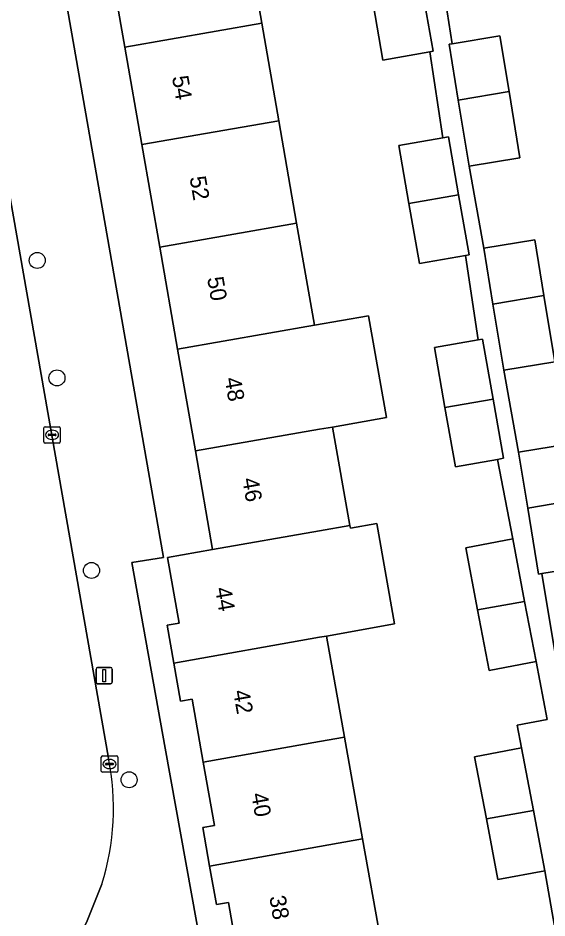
# Model space of a CAD drawing. Extents: x 162879 to 165540, y 384011 to 385181.
# Drawn here: x 164481.6 to 164513.9, y 384437.1 to 384492.1 of the extents above; entities that cross this region are included whole.
import ezdxf

# ---------------------------------------------------------------- set-up
doc = ezdxf.new("R2010")
doc.units = 0
for name, color, linetype in [('IMGEO_Boom', 7, 'Continuous'), ('IMGEO_Erf', 7, 'Continuous'), ('IMGEO_Kolk', 7, 'Continuous'), ('IMGEO_Lichtmast', 7, 'Continuous'), ('IMGEO_Pand', 7, 'Continuous'), ('IMGEO_Pand_nummerreeks', 7, 'Continuous'), ('IMGEO_Rijbaan_lokaal_gesloten', 7, 'Continuous'), ('IMGEO_Voetpad_open', 7, 'Continuous')]:
    doc.layers.add(name, color=color, linetype=linetype)

msp = doc.modelspace()

# ---------------------------------------------------------------- linework, layer by layer
at = {"layer": 'IMGEO_Boom'}
for centre in [(164482.744, 384477.269), (164483.949, 384470.081), (164486.059, 384458.307), (164488.358, 384445.505)]:
    msp.add_circle(centre, 0.489, dxfattribs=at)
at = {"layer": 'IMGEO_Erf'}
for points in [[(164483.302, 384500), (164490.457, 384459.103), (164488.531, 384458.802), (164490.57, 384447.445), (164493.771, 384429.619)], [(164495.4, 384497.92), (164496.468, 384491.779), (164497.505, 384485.812), (164498.595, 384479.542), (164499.68, 384473.301), (164502.991, 384473.879), (164504.078, 384467.652), (164500.782, 384467.077), (164501.855, 384461.058), (164501.883, 384460.901), (164503.49, 384461.185), (164504.577, 384455.038), (164500.423, 384454.299), (164501.523, 384448.114), (164502.629, 384441.896), (164503.739, 384435.661)], [(164495.104, 384434.125), (164494.426, 384438), (164493.688, 384437.871), (164493.275, 384440.232), (164492.861, 384442.593), (164493.566, 384442.716), (164492.89, 384446.578), (164492.215, 384450.438), (164491.49, 384450.311), (164491.083, 384452.638), (164490.676, 384454.963), (164491.411, 384455.092), (164490.709, 384459.1), (164493.46, 384459.581), (164492.407, 384465.615), (164491.32, 384471.842), (164490.232, 384478.082), (164489.138, 384484.352), (164488.096, 384490.318), (164487.025, 384496.459)], [(164513.897, 384494.241), (164507.689, 384493.121), (164508.09, 384490.521), (164511.02, 384491.001), (164511.578, 384487.597), (164512.242, 384483.551), (164509.131, 384483.041), (164510.031, 384478.011), (164513.142, 384478.521), (164513.7, 384475.117), (164514.364, 384471.071), (164511.253, 384470.561), (164512.152, 384465.54), (164515.263, 384466.05)], [(164514.724, 384434.45), (164513.761, 384439.943), (164510.897, 384439.399), (164510.191, 384443.116), (164509.471, 384446.907), (164512.336, 384447.451), (164512.072, 384448.844), (164513.895, 384449.19), (164513.222, 384452.731), (164510.357, 384452.187), (164509.651, 384455.903), (164508.931, 384459.695), (164511.796, 384460.239), (164510.873, 384465.103), (164508.293, 384464.652), (164507.66, 384468.276), (164507.022, 384471.937), (164509.69, 384472.402), (164508.909, 384477.571), (164506.094, 384477.081), (164505.458, 384480.74), (164504.841, 384484.288), (164507.532, 384484.756), (164506.741, 384490.022), (164503.869, 384489.523), (164503.271, 384492.966)], [(164516.485, 384458.6), (164513.587, 384458.125), (164514.374, 384453.322)]]:
    msp.add_lwpolyline(points, dxfattribs=at)
at = {"layer": 'IMGEO_Kolk'}
for p, q in [((164483.149, 384466.174), (164483.149, 384467.026)), ((164483.224, 384467.1), (164484.076, 384467.1)), ((164483.408, 384466.594), (164483.408, 384466.606)), ((164483.451, 384466.643), (164483.849, 384466.643)), ((164483.637, 384466.88), (164483.662, 384466.88)), ((164483.892, 384466.606), (164483.892, 384466.594)), ((164484.15, 384467.026), (164484.15, 384466.174)), ((164484.076, 384466.1), (164483.224, 384466.1)), ((164483.846, 384466.557), (164483.448, 384466.557)), ((164483.66, 384466.32), (164483.635, 384466.32)), ((164486.659, 384446.044), (164486.659, 384446.896)), ((164486.734, 384446.97), (164487.586, 384446.97)), ((164487.66, 384446.896), (164487.66, 384446.044)), ((164486.918, 384446.464), (164486.918, 384446.476)), ((164487.356, 384446.427), (164486.958, 384446.427)), ((164486.961, 384446.513), (164487.359, 384446.513)), ((164487.147, 384446.75), (164487.172, 384446.75)), ((164487.402, 384446.476), (164487.402, 384446.464)), ((164487.586, 384445.97), (164486.734, 384445.97)), ((164487.17, 384446.19), (164487.145, 384446.19))]:
    msp.add_line(p, q, dxfattribs=at)
for points in [[(164483.149, 384466.174), (164483.149, 384467.026)], [(164483.224, 384467.1), (164484.076, 384467.1)], [(164484.15, 384467.026), (164484.15, 384466.174)], [(164484.076, 384466.1), (164483.224, 384466.1)], [(164486.659, 384446.044), (164486.659, 384446.896)], [(164486.734, 384446.97), (164487.586, 384446.97)], [(164487.66, 384446.896), (164487.66, 384446.044)], [(164487.586, 384445.97), (164486.734, 384445.97)]]:
    msp.add_lwpolyline(points, dxfattribs=at)
for centre, radius, start, end in [((164483.226, 384467.024), 0.0765, 91.552, 178.448), ((164483.226, 384467.024), 0.0765, 91.552, 178.448), ((164483.448, 384466.603), 0.0403, 85.8775, 175.7526), ((164483.445, 384466.593), 0.0366, 178.938, 274.7102), ((164483.849, 384466.6), 0.043, 264.8664, 352.4533), ((164483.853, 384466.605), 0.0386, 1.7309, 96.639), ((164484.074, 384467.024), 0.0765, 1.552, 88.448), ((164484.074, 384467.024), 0.0765, 1.552, 88.448), ((164483.226, 384466.176), 0.0765, 181.552, 268.448), ((164483.226, 384466.176), 0.0765, 181.552, 268.448), ((164484.074, 384466.176), 0.0765, 271.552, 358.448), ((164484.074, 384466.176), 0.0765, 271.552, 358.448), ((164486.736, 384446.894), 0.0765, 91.552, 178.448), ((164486.736, 384446.894), 0.0765, 91.552, 178.448), ((164487.584, 384446.894), 0.0765, 1.552, 88.448), ((164487.584, 384446.894), 0.0765, 1.552, 88.448), ((164486.958, 384446.473), 0.0403, 85.8775, 175.7526), ((164486.955, 384446.463), 0.0366, 178.938, 274.7102), ((164487.359, 384446.47), 0.043, 264.8664, 352.4533), ((164487.363, 384446.475), 0.0386, 1.7309, 96.639), ((164486.736, 384446.046), 0.0765, 181.552, 268.448), ((164486.736, 384446.046), 0.0765, 181.552, 268.448), ((164487.584, 384446.046), 0.0765, 271.552, 358.448), ((164487.584, 384446.046), 0.0765, 271.552, 358.448)]:
    msp.add_arc(centre, radius, start, end, dxfattribs=at)
for centre, major_axis, ratio, start_param, end_param in [((164483.636, 384466.6), (-0.387, 0.002), 0.722429, 4.712389, 7.853982), ((164483.661, 384466.6), (-0.39, 0.002), 0.717154, 1.570796, 4.712389), ((164487.146, 384446.47), (-0.387, 0.002), 0.722429, 4.712389, 7.853982), ((164487.171, 384446.47), (-0.39, 0.002), 0.717154, 1.570796, 4.712389)]:
    msp.add_ellipse(centre, major_axis=major_axis, ratio=ratio, start_param=start_param, end_param=end_param, dxfattribs=at)
at = {"layer": 'IMGEO_Lichtmast'}
for p, q in [((164486.335, 384451.481), (164486.335, 384452.281)), ((164486.335, 384452.281), (164486.335, 384451.481)), ((164486.435, 384452.381), (164487.225, 384452.381)), ((164487.225, 384452.381), (164486.435, 384452.381)), ((164487.325, 384452.281), (164487.325, 384451.481)), ((164487.325, 384451.481), (164487.325, 384452.281)), ((164487.225, 384451.381), (164486.435, 384451.381)), ((164486.435, 384451.381), (164487.225, 384451.381))]:
    msp.add_line(p, q, dxfattribs=at)
msp.add_lwpolyline([(164486.755, 384452.256), (164486.905, 384452.256), (164486.905, 384451.506), (164486.755, 384451.506), (164486.755, 384452.256)], dxfattribs=at)
for centre, start, end in [((164486.435, 384452.281), 90, 180), ((164486.435, 384452.281), 90, 180), ((164487.225, 384452.281), 0, 90), ((164487.225, 384452.281), 360, 90), ((164486.435, 384451.481), 180, 270), ((164486.435, 384451.481), 180, 270), ((164487.225, 384451.481), 270, 0), ((164487.225, 384451.481), 270, 0)]:
    msp.add_arc(centre, 0.1, start, end, dxfattribs=at)
at = {"layer": 'IMGEO_Pand'}
for points in [[(164487.025, 384496.459), (164488.096, 384490.318), (164496.468, 384491.779), (164495.4, 384497.92)], [(164506.333, 384493.501), (164503.271, 384492.966), (164503.869, 384489.523), (164506.741, 384490.022), (164506.932, 384490.055)], [(164488.096, 384490.318), (164489.138, 384484.352), (164497.505, 384485.812), (164496.468, 384491.779)], [(164511.02, 384491.001), (164508.09, 384490.521), (164507.909, 384490.491), (164508.47, 384487.069), (164511.578, 384487.597)], [(164508.47, 384487.069), (164509.131, 384483.041), (164512.242, 384483.551), (164511.578, 384487.597)], [(164490.232, 384478.082), (164498.595, 384479.542), (164497.505, 384485.812), (164489.138, 384484.352)], [(164507.532, 384484.756), (164504.841, 384484.288), (164505.458, 384480.74), (164508.493, 384481.27), (164507.877, 384484.816)], [(164508.493, 384481.27), (164505.458, 384480.74), (164506.094, 384477.081), (164508.909, 384477.571), (164509.13, 384477.609)], [(164499.68, 384473.301), (164498.595, 384479.542), (164490.232, 384478.082), (164491.32, 384471.842)], [(164510.592, 384474.589), (164513.7, 384475.117), (164513.142, 384478.521), (164510.031, 384478.011)], [(164510.592, 384474.589), (164511.253, 384470.561), (164514.364, 384471.071), (164513.7, 384475.117)], [(164499.68, 384473.301), (164491.32, 384471.842), (164492.407, 384465.615), (164500, 384466.94), (164500.782, 384467.077), (164504.078, 384467.652), (164502.991, 384473.879)], [(164509.69, 384472.402), (164507.022, 384471.937), (164507.66, 384468.276), (164510.597, 384468.788), (164509.958, 384472.449)], [(164510.597, 384468.788), (164507.66, 384468.276), (164508.293, 384464.652), (164510.873, 384465.103), (164511.229, 384465.165)], [(164492.407, 384465.615), (164493.46, 384459.581), (164500, 384460.731), (164501.855, 384461.058), (164500.782, 384467.077), (164500, 384466.94)], [(164512.713, 384462.118), (164515.821, 384462.646), (164515.263, 384466.05), (164512.152, 384465.54)], [(164515.821, 384462.646), (164512.713, 384462.118), (164513.374, 384458.09), (164513.587, 384458.125), (164516.485, 384458.6)], [(164503.49, 384461.185), (164501.883, 384460.901), (164501.855, 384461.058), (164500, 384460.731), (164493.46, 384459.581), (164490.709, 384459.1), (164491.411, 384455.092), (164490.676, 384454.963), (164491.083, 384452.638), (164500, 384454.224), (164500.423, 384454.299), (164504.577, 384455.038)], [(164512.522, 384456.414), (164511.796, 384460.239), (164508.931, 384459.695), (164509.651, 384455.903)], [(164512.522, 384456.414), (164509.651, 384455.903), (164510.357, 384452.187), (164513.222, 384452.731)], [(164500.423, 384454.299), (164500, 384454.224), (164491.083, 384452.638), (164491.49, 384450.311), (164492.215, 384450.438), (164492.89, 384446.578), (164500, 384447.843), (164501.523, 384448.114)], [(164501.523, 384448.114), (164500, 384447.843), (164492.89, 384446.578), (164493.566, 384442.716), (164492.861, 384442.593), (164493.275, 384440.232), (164500, 384441.428), (164502.629, 384441.896)], [(164510.191, 384443.116), (164513.062, 384443.626), (164512.336, 384447.451), (164509.471, 384446.907)], [(164510.191, 384443.116), (164510.897, 384439.399), (164513.761, 384439.943), (164513.062, 384443.626)], [(164503.739, 384435.661), (164502.629, 384441.896), (164500, 384441.428), (164493.275, 384440.232), (164493.688, 384437.871), (164494.426, 384438), (164495.104, 384434.125), (164500, 384434.996)]]:
    msp.add_lwpolyline(points, close=True, dxfattribs=at)
at = {"layer": 'IMGEO_Rijbaan_lokaal_gesloten'}
for points in [[(164487.091, 384446.82), (164480.816, 384482.597)], [(164485.378, 384436.077), (164485.477, 384436.267), (164485.75, 384436.778), (164486.685, 384439.123)]]:
    msp.add_lwpolyline(points, dxfattribs=at)
msp.add_arc((164472.145, 384443.749), 15.258, 342.3507, 11.6104, dxfattribs=at)
at = {"layer": 'IMGEO_Voetpad_open'}
for points in [[(164469.651, 384547.52), (164469.81, 384546.582), (164473.454, 384525.172), (164473.947, 384525.251), (164474.512, 384521.704), (164474.019, 384521.625), (164477.764, 384500), (164480.305, 384485.513), (164480.816, 384482.597), (164487.091, 384446.82)], [(164496.105, 384416.438), (164495.531, 384419.814), (164493.771, 384429.619), (164490.57, 384447.445), (164488.531, 384458.802), (164490.457, 384459.103), (164483.302, 384500)], [(164506.333, 384493.501), (164506.932, 384490.055), (164506.741, 384490.022), (164507.532, 384484.756), (164507.877, 384484.816), (164508.493, 384481.27), (164509.13, 384477.609), (164508.909, 384477.571), (164509.69, 384472.402), (164509.958, 384472.449), (164510.597, 384468.788), (164511.229, 384465.165), (164510.873, 384465.103), (164511.796, 384460.239), (164512.522, 384456.414), (164513.222, 384452.731), (164513.895, 384449.19), (164512.072, 384448.844), (164512.336, 384447.451), (164513.062, 384443.626), (164513.761, 384439.943), (164514.724, 384434.45)], [(164514.374, 384453.322), (164513.587, 384458.125), (164513.374, 384458.09), (164512.713, 384462.118), (164512.152, 384465.54), (164511.253, 384470.561), (164510.592, 384474.589), (164510.031, 384478.011), (164509.131, 384483.041), (164508.47, 384487.069), (164507.909, 384490.491), (164508.09, 384490.521), (164507.689, 384493.121)], [(164486.685, 384439.123), (164485.75, 384436.778), (164485.477, 384436.267), (164485.378, 384436.077)]]:
    msp.add_lwpolyline(points, dxfattribs=at)
msp.add_arc((164472.145, 384443.749), 15.258, 342.3507, 11.6104, dxfattribs=at)

# ---------------------------------------------------------------- texts
at = {"layer": 'IMGEO_Pand_nummerreeks'}
for s, rotation, p in [('54', 279.8983, (164490.975, 384488.487)), ('52', 279.8983, (164492.046, 384482.343)), ('50', 279.8983, (164493.12, 384476.191)), ('48', 279.9005, (164494.192, 384470.044)), ('46', 279.8983, (164495.265, 384463.901)), ('44', 279.9807, (164493.6, 384457.208)), ('42', 279.9823, (164494.707, 384450.925)), ('40', 279.9823, (164495.814, 384444.634)), ('38', 279.9823, (164496.92, 384438.348))]:
    msp.add_text(s, height=1, rotation=rotation, dxfattribs=at).set_placement(p)

doc.saveas('drawing.dxf')
